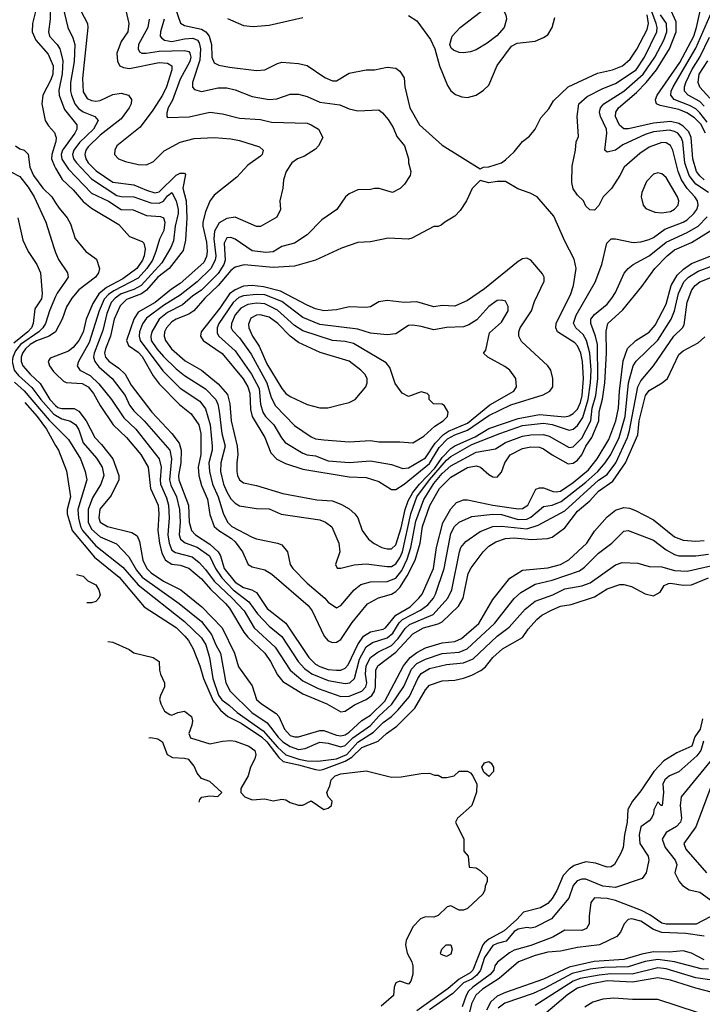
# Model space of a CAD drawing. Header units: inches. Extents: x 1793402 to 1900366, y 320852 to 470679.
# Tile 322 of 604: x 1829830 to 1833061, y 425248 to 429908. Entities that reach past the tile are written whole.
import ezdxf

# ---------------------------------------------------------------- set-up
doc = ezdxf.new("R2010")
doc.units = ezdxf.units.IN
doc.header["$MEASUREMENT"] = 0
doc.layers.add('B8422', color=7, linetype='Continuous')
doc.layers.add('B8432', color=7, linetype='Continuous')

msp = doc.modelspace()

# ---------------------------------------------------------------- linework, layer by layer
at = {"layer": 'B8422', "color": 4}
for points, elevation in [([(1829914.3, 430000), (1829916.4, 429990), (1829890.3, 429889.7), (1829888.8, 429850), (1829905.7, 429810), (1829963.9, 429743.9), (1829988.2, 429690), (1829986.4, 429650), (1829977.4, 429622.6), (1829939.5, 429550), (1829934.9, 429510), (1829950.6, 429430), (1829965.5, 429405.5), (1829994.6, 429374.6), (1830000, 429358.8)], 284), ([(1829973.1, 430000), (1829975.8, 429975.8), (1829974, 429910), (1829965.5, 429850), (1829970.5, 429830), (1830000, 429798.5)], 288), ([(1829810.4, 429310.4), (1829830, 429296.3), (1829850.3, 429290.3), (1829870, 429270.8), (1829877.7, 429210), (1829894.9, 429170), (1829939.5, 429110), (1829982, 429070), (1830000, 429041.8)], 276), ([(1830000, 429326.2), (1829981.3, 429270), (1829980.8, 429250), (1829994.2, 429214.2), (1830000, 429204.4)], 284), ([(1829787.6, 429187.6), (1829830, 429165.5), (1829870, 429115.5), (1829898.4, 429070), (1829953.4, 428950), (1829990.7, 428830), (1830000, 428806.5)], 272), ([(1829820.5, 428970), (1829844.4, 428864.4), (1829870.7, 428810), (1829910.6, 428750), (1829928, 428710), (1829937, 428610), (1829932.5, 428587.5), (1829901.1, 428538.9), (1829894.3, 428470), (1829886, 428450), (1829867.7, 428430), (1829802.4, 428377.6)], 268), ([(1830000, 428598.5), (1829970.4, 428530), (1829952, 428470), (1829939.5, 428450), (1829920.3, 428430), (1829834.4, 428370), (1829810, 428341.3), (1829796.9, 428310), (1829794.2, 428290), (1829804, 428250), (1829823.6, 428223.6), (1829887.3, 428167.3), (1829929.2, 428110), (1829990, 428042.4), (1830000, 428036.7)], 272), ([(1830000, 428431.3), (1829999.3, 428430), (1829969.3, 428410.7), (1829910, 428388.1), (1829879.6, 428370), (1829857.3, 428350), (1829842.8, 428330), (1829836.9, 428310), (1829837.3, 428290), (1829844.9, 428270), (1829879.5, 428230), (1829926.3, 428186.3), (1829972.6, 428110), (1830000, 428082.7)], 276), ([(1830000, 428315.9), (1829973.8, 428306.2), (1829964.9, 428290), (1829970.3, 428270), (1829990, 428243.1), (1830000, 428233.2)], 284), ([(1829804.5, 428192.3), (1829851.3, 428151.3), (1829970, 428012.9), (1830000, 427982.5)], 268), ([(1829854.2, 428095.6), (1829912.6, 428030), (1829956.9, 427970), (1830000, 427893.2)], 264)]:
    msp.add_lwpolyline(points, dxfattribs=dict(at, elevation=elevation))
at = {"layer": 'B8432', "color": 4}
for points, elevation in [([(1830552.4, 430000), (1830591.8, 429891.8), (1830610, 429879.5), (1830690, 429862.7), (1830710.2, 429850.2), (1830727.4, 429830), (1830738.3, 429790), (1830739.3, 429730), (1830750, 429702.8), (1830773, 429693), (1830822.8, 429682.8), (1830950, 429667.3), (1830990, 429670.8), (1831050, 429701), (1831070, 429706), (1831150, 429701), (1831190, 429691), (1831274.4, 429634.4), (1831310, 429618.8), (1831330, 429618.8), (1831390, 429654.8), (1831469.3, 429670.7), (1831510, 429670.8), (1831570, 429682.8), (1831610, 429678), (1831630, 429664.7), (1831650, 429632), (1831653.4, 429590), (1831676.3, 429490), (1831722.8, 429410), (1831830, 429314), (1832010, 429202), (1832026, 429210), (1832050, 429211.3), (1832110, 429231), (1832130, 429244.7), (1832170, 429282.8), (1832210, 429330.8), (1832243.2, 429356.8), (1832269.2, 429390), (1832297, 429443), (1832333.8, 429486.2), (1832355.9, 429524.1), (1832426.6, 429590), (1832564.9, 429655.1), (1832635.3, 429670), (1832682.7, 429690), (1832719.5, 429720.5), (1832751.7, 429768.3), (1832799.2, 429860.8), (1832806.2, 429890), (1832800.6, 429930)], 316), ([(1830033.7, 429970), (1830058, 429870), (1830082, 429822), (1830090.3, 429790), (1830087.9, 429710), (1830070.2, 429610), (1830070.2, 429570), (1830074.9, 429550), (1830090.2, 429510.2), (1830107.5, 429487.5), (1830130, 429471.8), (1830186, 429450), (1830200.7, 429430), (1830178.7, 429390), (1830113.3, 429326.7), (1830086, 429290), (1830079.5, 429270), (1830084.2, 429250), (1830098, 429230), (1830170, 429154.6), (1830290, 429075.6), (1830310, 429070.3), (1830370, 429068.9), (1830450, 429040.9), (1830490, 429039.6), (1830510.8, 429049.2), (1830530, 429074.4), (1830550, 429090.4), (1830570, 429051), (1830580.2, 429010), (1830580.7, 428990), (1830565.5, 428930), (1830558.6, 428861.4), (1830545.3, 428830), (1830502.2, 428757.8), (1830404.6, 428650), (1830370, 428630.8), (1830310.1, 428609.9), (1830281.7, 428590), (1830263.2, 428570), (1830243.1, 428516.9), (1830223.7, 428436.3), (1830182.4, 428330), (1830179.6, 428310), (1830185.7, 428290), (1830205, 428265), (1830268, 428210), (1830328.7, 428130), (1830350, 428084), (1830370, 428056.3), (1830419.5, 428010), (1830540.3, 427870), (1830547.7, 427830), (1830539.7, 427730), (1830545.3, 427705.3), (1830571.3, 427650), (1830586.5, 427590), (1830590.2, 427530), (1830584.9, 427470), (1830590.5, 427450), (1830612.8, 427432.8), (1830670, 427411.6), (1830728.4, 427370), (1830756.2, 427310), (1830786.3, 427266.3), (1830840.2, 427210), (1830913.7, 427153.7), (1830955.9, 427095.9), (1831010, 427037.1), (1831070, 426988.5), (1831148.5, 426870), (1831178.2, 426838.2), (1831212.9, 426812.9), (1831290, 426780.2), (1831370, 426766.7), (1831393.2, 426770), (1831414.7, 426790), (1831439, 426881), (1831470, 426939.5), (1831499.3, 426960.7), (1831570, 426982.7), (1831595.7, 427004.3), (1831626.2, 427053.8), (1831642.6, 427070), (1831726.6, 427113.4), (1831761, 427139), (1831788, 427170), (1831798, 427190), (1831839.1, 427310), (1831870, 427476), (1831887.6, 427510), (1831910, 427530.5), (1831970, 427556.4), (1832070, 427567.6), (1832110, 427565.5), (1832190, 427541.8), (1832230, 427543.6), (1832250, 427553.4), (1832310, 427603.8), (1832350.4, 427610.4), (1832392.9, 427627.1), (1832510, 427718.5), (1832567.1, 427770), (1832601.7, 427810), (1832627.3, 427850), (1832666.8, 427930), (1832695.9, 428030), (1832710.9, 428190), (1832733.6, 428270), (1832748.5, 428291.5), (1832850, 428390.4), (1832914.3, 428490), (1832929.8, 428530.2), (1832948.2, 428611.8), (1832973.5, 428666.5), (1832995.6, 428690), (1833041.8, 428718.2), (1833110, 428742.7)], 292), ([(1830331.7, 429951.7), (1830346, 429890), (1830341.6, 429850), (1830310, 429804), (1830290.4, 429750), (1830293, 429710), (1830304, 429690), (1830321.4, 429681.4), (1830350, 429677.4), (1830490, 429704.9), (1830530, 429701.6), (1830550.4, 429690), (1830550.4, 429670), (1830524.6, 429590), (1830505.7, 429550), (1830460.6, 429479.4), (1830400.7, 429399.3), (1830290.4, 429310), (1830279.5, 429290), (1830278.4, 429270), (1830297.3, 429250), (1830330, 429236.5), (1830390, 429223.1), (1830430, 429221.3), (1830462.7, 429237.3), (1830513.4, 429286.6), (1830590, 429327.7), (1830655.3, 429344.7), (1830750, 429350.4), (1830830, 429343.8), (1830870, 429335.5), (1830965.4, 429305.4), (1830982, 429290), (1830978, 429270), (1830970, 429262), (1830910, 429219), (1830857.5, 429162.5), (1830750, 429077.2), (1830730, 429049), (1830710, 428999), (1830697.4, 428950), (1830696, 428930), (1830714.6, 428854.6), (1830717.8, 428810), (1830713.7, 428786.3), (1830700.7, 428759.3), (1830590, 428659.7), (1830548.1, 428631.9), (1830470.7, 428569.3), (1830390, 428523), (1830370.2, 428490), (1830335.3, 428390), (1830345.3, 428365.3), (1830390, 428334.6), (1830410, 428314), (1830462, 428222), (1830490, 428183.8), (1830586.6, 428086.6), (1830641.8, 428041.8), (1830678, 427990), (1830687.6, 427950), (1830686.7, 427850), (1830674.9, 427790), (1830678.3, 427750), (1830690, 427704), (1830718.4, 427638.4), (1830730, 427566), (1830750.3, 427510), (1830772.4, 427490), (1830833.2, 427453.2), (1830850, 427437), (1830884.6, 427390), (1830910.7, 427330), (1830930, 427318.4), (1830990, 427303.7), (1831024, 427284), (1831195.4, 427135.4), (1831214.9, 427110), (1831270.3, 426990.3), (1831290, 426968), (1831310, 426960.5), (1831330, 426961.6), (1831350, 426975.5), (1831404.2, 427055.8), (1831476.1, 427143.9), (1831528.2, 427171.8), (1831590, 427188.8), (1831610, 427201.1), (1831630, 427221.3), (1831664.5, 427275.5), (1831702, 427350), (1831724.8, 427430), (1831736.1, 427510), (1831770.6, 427609.4), (1831816.8, 427690), (1831870, 427743.6), (1831950, 427788.9), (1831990, 427797.1), (1832010.3, 427790.3), (1832050, 427755.5), (1832070, 427744.9), (1832090, 427742.8), (1832110, 427766), (1832126, 427810), (1832151, 427849), (1832210, 427878), (1832250, 427887), (1832290, 427885.3), (1832310, 427877), (1832350, 427848.4), (1832426.6, 427806.6), (1832450, 427809), (1832470, 427823.1), (1832490, 427848.7), (1832509.8, 427890), (1832537.4, 427930), (1832570.8, 428010), (1832572.5, 428052.5), (1832588.2, 428111.8), (1832599.8, 428190), (1832607.8, 428330), (1832605.6, 428434.4), (1832614.5, 428470), (1832684.6, 428535.4), (1832774.1, 428645.8), (1832835.6, 428730), (1832895.1, 428790), (1832930, 428818), (1833010, 428853.4), (1833100.7, 428910)], 304), ([(1833076, 429370), (1833054, 429414), (1833023.8, 429443.8), (1832987.4, 429467.4), (1832950, 429483.2), (1832861.6, 429501.6), (1832843.7, 429510), (1832840.5, 429520.5), (1832838.7, 429530), (1832847.1, 429550), (1832954.7, 429705.3), (1833020.3, 429830), (1833034.2, 429870), (1833055.1, 429970)], 296), ([(1830119.1, 429950), (1830150.5, 429890), (1830152.7, 429870), (1830127.2, 429630), (1830130, 429566), (1830150, 429534), (1830170, 429524.9), (1830190, 429522), (1830210, 429525.3), (1830270, 429553.7), (1830310, 429559.3), (1830344.7, 429550), (1830358.8, 429530), (1830358, 429510), (1830348.2, 429490), (1830310, 429438.7), (1830210, 429361.7), (1830153.6, 429306.4), (1830142.3, 429290), (1830138.3, 429270), (1830143.6, 429250), (1830154.6, 429230), (1830191.8, 429191.8), (1830270, 429139.5), (1830370, 429126), (1830430, 429100.3), (1830469.1, 429089.1), (1830490, 429093.1), (1830570, 429172.7), (1830590, 429181.7), (1830610, 429180.7), (1830614.7, 429174.7), (1830602.7, 429110), (1830617.3, 429050), (1830621.2, 428970), (1830615.1, 428864.9), (1830604, 428816), (1830537.4, 428730), (1830484, 428690), (1830430, 428627.4), (1830406.4, 428610), (1830335.9, 428584.1), (1830305.7, 428554.3), (1830276.9, 428490), (1830259.3, 428410), (1830235.6, 428350), (1830231.7, 428330), (1830235.3, 428310), (1830251.2, 428291.2), (1830298.6, 428258.6), (1830328.4, 428230), (1830358.2, 428178.2), (1830455.8, 428050), (1830550.2, 427950.2), (1830584.2, 427904.2), (1830594.9, 427870), (1830592.2, 427810), (1830581.3, 427750), (1830583.2, 427730), (1830629, 427610), (1830632.7, 427530), (1830643.7, 427490), (1830661.3, 427470), (1830730, 427425.2), (1830768.9, 427390), (1830780.8, 427370), (1830797.3, 427310), (1830850, 427246.7), (1830890, 427220.7), (1830929.1, 427209.1), (1830950, 427197.6), (1831001, 427121), (1831090, 427052.7), (1831198.7, 426890), (1831230, 426858.7), (1831250, 426846.3), (1831290, 426832.9), (1831330, 426828.9), (1831350, 426830.3), (1831370, 426838.4), (1831384.8, 426855.2), (1831430, 426950.4), (1831457.4, 426990), (1831490, 427011.6), (1831550, 427023.6), (1831562, 427030), (1831609.7, 427090), (1831678, 427130), (1831719.7, 427170), (1831734.7, 427190), (1831788.5, 427310), (1831802.7, 427410), (1831832.6, 427527.4), (1831870, 427593.4), (1831897.7, 427622.3), (1831930, 427635.5), (1831950, 427634.9), (1832070, 427610.2), (1832190, 427593.4), (1832210, 427594.9), (1832235.8, 427610), (1832273.3, 427686.7), (1832290, 427693), (1832310, 427692.7), (1832355.8, 427675.8), (1832370, 427673.4), (1832390, 427677.4), (1832450, 427716.9), (1832522.1, 427777.9), (1832563.1, 427830), (1832618.8, 427921.2), (1832651.8, 428010), (1832664.8, 428070), (1832669, 428150), (1832686.2, 428293.8), (1832707.6, 428352.4), (1832746, 428390), (1832810, 428428.4), (1832837.3, 428462.7), (1832890, 428562), (1832913.5, 428650), (1832941.2, 428698.8), (1832972.2, 428727.8), (1833010, 428754.3), (1833150, 428808.7)], 296), ([(1830443.1, 429910), (1830435.8, 429870), (1830392.4, 429790), (1830390.6, 429770), (1830396.3, 429756.3), (1830408.5, 429748.5), (1830428.6, 429748.6), (1830490, 429758.5), (1830610, 429761.1), (1830630, 429756.4), (1830635.8, 429750), (1830640.3, 429730), (1830634.6, 429710), (1830590, 429626.6), (1830552.8, 429527.2), (1830533.4, 429490), (1830526.8, 429466.8), (1830526, 429450), (1830530, 429444.7), (1830632.1, 429447.9), (1830730, 429470.7), (1830790, 429462.8), (1830870, 429442), (1830970, 429435.5), (1831022.5, 429422.5), (1831190, 429417.3), (1831210, 429410.8), (1831244.7, 429390), (1831264.7, 429350), (1831244.7, 429310), (1831230, 429295.3), (1831178.5, 429261.5), (1831144.7, 429250), (1831118, 429230), (1831091, 429190), (1831078, 429150), (1831076, 429110), (1831061, 429050), (1831064.7, 429010), (1831046.4, 428973.6), (1830970, 428928.7), (1830950, 428928.7), (1830850, 428972.7), (1830810, 428967), (1830773.5, 428946.5), (1830752.7, 428907.3), (1830749.2, 428870.8), (1830757.6, 428790), (1830755.8, 428770), (1830735.2, 428730), (1830670, 428666.9), (1830590, 428604.8), (1830510, 428555.3), (1830430, 428495.1), (1830411.3, 428468.7), (1830397.7, 428430), (1830395.2, 428410), (1830399.6, 428390), (1830506.8, 428246.8), (1830590, 428163.7), (1830682.5, 428102.5), (1830710, 428066.8), (1830731.3, 427991.3), (1830741.7, 427890), (1830741.1, 427870), (1830725.2, 427810), (1830727.6, 427770), (1830742.3, 427710), (1830769, 427650), (1830792.9, 427572.9), (1830813.4, 427530), (1830834, 427510), (1830930, 427458.8), (1830950.7, 427450.7), (1831050.9, 427430.9), (1831070, 427422), (1831098, 427390), (1831110.8, 427330), (1831122.8, 427310), (1831190, 427242), (1831274.8, 427170), (1831290, 427151), (1831330, 427124.7), (1831350, 427136), (1831412.7, 427210), (1831444.7, 427235.3), (1831490, 427248.2), (1831570, 427248.7), (1831610, 427265.7), (1831638.8, 427301.2), (1831664.6, 427355.4), (1831680.7, 427410), (1831705.3, 427534.7), (1831742.4, 427637.6), (1831790, 427712.7), (1831830, 427760.2), (1831870, 427797.3), (1831990, 427861.5), (1832082.3, 427877.7), (1832130, 427907), (1832210, 427937.4), (1832250, 427943.6), (1832310, 427945.3), (1832336.3, 427936.3), (1832430, 427883.8), (1832450, 427886), (1832490, 427927), (1832532.8, 428010), (1832539.5, 428070), (1832556.2, 428130), (1832566.5, 428210), (1832564.5, 428370), (1832556, 428410), (1832533.3, 428470), (1832534, 428490), (1832550, 428513), (1832610, 428562), (1832632.3, 428590), (1832650, 428616), (1832691.7, 428708.3), (1832710, 428730.8), (1832734, 428750), (1832810, 428790.4), (1832890, 428854.9), (1832990, 428900.3), (1833040.7, 428930), (1833084.7, 428975.3)], 308), ([(1830513.7, 429910), (1830496.4, 429850), (1830495.5, 429830), (1830501.4, 429821.4), (1830516, 429810), (1830550, 429805.2), (1830610, 429816.9), (1830650, 429819.5), (1830671.2, 429811.2), (1830678.9, 429798.9), (1830685.2, 429770), (1830683.2, 429716.8), (1830648.2, 429610), (1830648.1, 429588.1), (1830656.8, 429576.8), (1830690, 429568), (1830770, 429584.9), (1830810, 429584.9), (1830850, 429576.3), (1830930, 429544), (1831010, 429530.5), (1831046.8, 429533.2), (1831110, 429554.8), (1831150, 429554.8), (1831190, 429544), (1831250, 429517.3), (1831345.2, 429505.2), (1831390, 429486), (1831430, 429476), (1831530, 429481), (1831547.5, 429467.5), (1831574.6, 429434.6), (1831598, 429398), (1831615.2, 429355.2), (1831650.7, 429310), (1831670.8, 429250), (1831671, 429230), (1831681, 429190), (1831678, 429170), (1831652, 429130), (1831630.9, 429109.1), (1831594, 429090), (1831531.6, 429108.4), (1831510, 429109), (1831490, 429104), (1831430, 429102), (1831390, 429084), (1831371.3, 429070), (1831330.5, 429009.5), (1831259.8, 428960.2), (1831191.3, 428890), (1831130.4, 428849.6), (1831070, 428834.5), (1831030, 428809.6), (1830994.2, 428805.8), (1830930, 428814), (1830850, 428869.5), (1830830, 428877), (1830810, 428875.1), (1830797.6, 428850), (1830802.3, 428770), (1830795.6, 428750), (1830770, 428706), (1830690, 428628.5), (1830650, 428601.1), (1830601, 428559), (1830530, 428521.5), (1830490.3, 428490), (1830456, 428430), (1830450.3, 428410), (1830452, 428390), (1830478.3, 428350), (1830510, 428313.7), (1830570, 428255.8), (1830610, 428224.4), (1830710, 428160.3), (1830757.6, 428110), (1830767.7, 428087.7), (1830774.8, 428054.8), (1830786, 427950), (1830801.7, 427890), (1830782.6, 427810), (1830780.3, 427770), (1830794.9, 427710), (1830810, 427674), (1830830, 427640.7), (1830850, 427619.1), (1830870, 427607.7), (1830950, 427594), (1831010, 427593.4), (1831068.3, 427568.3), (1831250, 427540.7), (1831278, 427530), (1831307.1, 427507.1), (1831341, 427430), (1831346, 427390), (1831324.7, 427330), (1831332.7, 427312.7), (1831350, 427312), (1831412.3, 427327.7), (1831470, 427333), (1831570, 427319.5), (1831590, 427320.4), (1831610, 427332.4), (1831630, 427360.4), (1831642.3, 427390), (1831680.7, 427570), (1831709.8, 427650), (1831769.2, 427730), (1831850, 427823.2), (1831870, 427840.2), (1831970, 427897.1), (1832102.7, 427950), (1832210, 427986.9), (1832310, 427999.1), (1832350, 427992.6), (1832430, 427964.9), (1832450, 427970.4), (1832470, 427988), (1832495.1, 428024.9), (1832521, 428110), (1832532.2, 428190), (1832534.6, 428250), (1832528.8, 428330), (1832513.5, 428390), (1832497.3, 428417.3), (1832462, 428450), (1832452, 428472), (1832464.2, 428510), (1832553.8, 428666.2), (1832585.2, 428750), (1832609.1, 428850.9), (1832630, 428871.3), (1832650, 428871), (1832733.7, 428853.7), (1832770, 428856.3), (1832810, 428868.2), (1832830, 428877.1), (1832883.1, 428916.9), (1832970, 428948.8), (1832990, 428961.3), (1833021.6, 428990), (1833035.6, 429010), (1833041.6, 429030), (1833037.6, 429050), (1833025.6, 429070), (1832989, 429109), (1832962.3, 429150), (1832946, 429190), (1832921.6, 429290), (1832910, 429312.3), (1832890, 429324.5), (1832870, 429327), (1832810, 429304.5), (1832765.9, 429274.2), (1832691.3, 429210), (1832670.8, 429170), (1832630.6, 429109.4), (1832592, 429070), (1832571.6, 429028.4), (1832550, 429006), (1832528.7, 429008.7), (1832510, 429026), (1832498, 429050), (1832470, 429078), (1832450, 429108), (1832443.1, 429136.9), (1832444.7, 429215.3), (1832461.2, 429290), (1832464, 429330), (1832474.6, 429354.6), (1832469.4, 429449.4), (1832477.2, 429510), (1832516.3, 429543.7), (1832590, 429581.3), (1832650, 429605.3), (1832748, 429670), (1832787.1, 429730), (1832846, 429850), (1832847.6, 429870), (1832842.8, 429890), (1832821.2, 429950)], 312), ([(1830812.9, 429912.9), (1830890, 429880.5), (1830935.2, 429875.2), (1831010, 429882.4), (1831170, 429918)], 324), ([(1831670, 429927.3), (1831710, 429902.8), (1831774.2, 429814.2), (1831794.8, 429770), (1831816.3, 429690), (1831855.5, 429595.5), (1831870.5, 429570.5), (1831893.2, 429553.2), (1831922.5, 429542.5), (1831950, 429538.8), (1831990, 429551), (1832025.6, 429574.4), (1832050, 429598), (1832089.6, 429690.4), (1832158, 429782), (1832184.1, 429795.9), (1832270, 429806.8), (1832310, 429822.8), (1832330, 429836), (1832350, 429871.3), (1832362.5, 429917.5)], 324), ([(1833089.5, 429090), (1833029.8, 429129.8), (1832998.7, 429170), (1832978.8, 429230), (1832968.4, 429330), (1832960.5, 429350), (1832945.1, 429370), (1832930, 429379.1), (1832905.1, 429385.1), (1832830, 429376.4), (1832790, 429364.4), (1832684.8, 429315.2), (1832650, 429289.6), (1832610, 429281.2), (1832599, 429290), (1832609.6, 429370), (1832607.6, 429390), (1832578.4, 429450), (1832574, 429470), (1832578.4, 429490), (1832595.1, 429510), (1832690, 429568.9), (1832781.5, 429650), (1832836.8, 429730), (1832879.2, 429810), (1832892.9, 429850), (1832892.1, 429890), (1832862.7, 429930)], 308), ([(1833069.9, 429149.9), (1833048.5, 429168.5), (1833034.2, 429190), (1833015.8, 429250), (1833008.7, 429350), (1832997.1, 429377.1), (1832970, 429404.2), (1832950, 429416.8), (1832910, 429426.2), (1832830, 429417.8), (1832711.6, 429391.6), (1832690, 429391.6), (1832668.6, 429408.6), (1832649.7, 429450), (1832651.5, 429470), (1832663.6, 429490), (1832750, 429563.1), (1832796, 429610), (1832844.2, 429670), (1832906.2, 429770), (1832937.3, 429850), (1832937.2, 429897.2), (1832913.6, 429950)], 304), ([(1833083.3, 429423.3), (1833050, 429467.1), (1833030, 429485.1), (1833001.1, 429501.1), (1832927, 429530), (1832911.5, 429550), (1832914, 429570), (1832923.5, 429590), (1833030, 429772.4), (1833108.2, 429950)], 292), ([(1833070, 429498.9), (1833050, 429519.8), (1832994, 429550), (1832976.9, 429570), (1832976.9, 429590), (1832983.5, 429610), (1833011.9, 429670), (1833049.9, 429730.1), (1833094.7, 429825.3)], 288), ([(1830000, 429798.5), (1830008, 429790), (1830020.4, 429770), (1830034.4, 429714.4), (1830031.6, 429651.6), (1830014.4, 429574.4), (1830016.4, 429550), (1830042.5, 429482.5), (1830100.5, 429410), (1830100.4, 429390), (1830090.3, 429370), (1830032.7, 429290), (1830026.7, 429270), (1830030, 429248), (1830060.8, 429200.8), (1830170, 429086.7), (1830250, 429048.8), (1830310, 429008.8), (1830367.3, 429007.3), (1830430, 428981.6), (1830495.8, 428975.8), (1830510.7, 428970), (1830516.4, 428950), (1830511.8, 428910), (1830491.5, 428868.5), (1830474.6, 428810), (1830458, 428770), (1830432.2, 428730), (1830390, 428683.9), (1830274.8, 428625.2), (1830250, 428607.6), (1830230, 428584.7), (1830206, 428530), (1830159.4, 428380.6), (1830108, 428290), (1830102, 428270), (1830114, 428250), (1830163.9, 428223.9), (1830204.3, 428184.3), (1830263.8, 428110), (1830323.4, 428023.4), (1830379.5, 427970), (1830490.2, 427830.2), (1830500.2, 427790), (1830494, 427730), (1830496.1, 427710), (1830524.8, 427644.8), (1830533.8, 427610), (1830536.9, 427550), (1830531.6, 427470), (1830536.9, 427430), (1830550, 427398), (1830567, 427387), (1830646.1, 427366.1), (1830679.5, 427339.5), (1830710, 427306.4), (1830750.3, 427250), (1830835.6, 427170), (1830891.7, 427110), (1830939.5, 427030), (1831039.2, 426939.2), (1831110.4, 426830), (1831170, 426778.9), (1831243, 426743), (1831350, 426705.7), (1831390, 426706.3), (1831450, 426730.4), (1831468.5, 426751.5), (1831472.3, 426770), (1831466.4, 426810), (1831469.8, 426849.8), (1831490.7, 426889.3), (1831525, 426915), (1831590, 426946.5), (1831621.3, 426978.7), (1831653.8, 427026.2), (1831674.8, 427045.2), (1831787, 427093), (1831856.9, 427170), (1831875.1, 427210), (1831911.2, 427388.8), (1831918.4, 427410), (1831941.4, 427438.5), (1832010, 427486.4), (1832070, 427508.8), (1832110, 427511.7), (1832230, 427498), (1832284.5, 427515.5), (1832410, 427584.2), (1832570, 427728), (1832610, 427756), (1832652, 427810), (1832706.6, 427930), (1832716.5, 427963.5), (1832755.1, 428170), (1832770, 428198), (1832829.7, 428270.3), (1832925.6, 428410), (1832966.6, 428450), (1832975.6, 428464.4), (1832990, 428571.3), (1833011.6, 428630), (1833027.6, 428650), (1833050, 428666.7), (1833110, 428690.3)], 288), ([(1833096.4, 429536.4), (1833048.5, 429588.5), (1833041.3, 429610), (1833046.2, 429650), (1833086.6, 429713.4)], 284), ([(1830000, 429358.8), (1830003, 429350), (1830001.3, 429330), (1830000, 429326.2)], 284), ([(1830000, 429204.4), (1830031.3, 429151.3), (1830082.2, 429102.2), (1830130, 429047), (1830170, 429015.8), (1830299, 428939), (1830350, 428882.4), (1830410, 428858), (1830417.1, 428850), (1830423.9, 428823.9), (1830419.6, 428790), (1830411.5, 428770), (1830383.7, 428730), (1830317.9, 428682.1), (1830240.2, 428639.8), (1830204.4, 428610), (1830175.9, 428564.1), (1830144.9, 428490), (1830130, 428429.3), (1830110.3, 428390), (1830083.7, 428356.3), (1830061.4, 428338.6), (1830000, 428315.9)], 284), ([(1830000, 429041.8), (1830016.3, 429016.3), (1830054.4, 428970), (1830070, 428941), (1830092.3, 428872.3), (1830142.8, 428810), (1830193.8, 428773.8), (1830207.7, 428730), (1830203, 428710), (1830188, 428690), (1830110.2, 428629.8), (1830076.4, 428590), (1830051.8, 428548.2), (1830030.4, 428490), (1830000, 428431.3)], 276), ([(1830000, 428806.5), (1830013.2, 428773.2), (1830056, 428710), (1830058, 428698), (1830058.8, 428690), (1830047.3, 428670), (1830006.5, 428613.5), (1830000, 428598.5)], 272), ([(1830000, 428233.2), (1830036.7, 428196.7), (1830050, 428190.4), (1830125.4, 428185.4), (1830153.7, 428170), (1830179.5, 428139.5), (1830210, 428081.6), (1830272.7, 427990), (1830334.9, 427930), (1830403.7, 427850), (1830437.6, 427790), (1830448.4, 427690), (1830486, 427610), (1830488.9, 427570), (1830484.2, 427490), (1830491.3, 427430), (1830502.8, 427382.8), (1830520.3, 427350), (1830550, 427331.7), (1830590, 427327.2), (1830630, 427312), (1830690, 427261.7), (1830732.3, 427212.3), (1830804.8, 427144.8), (1830822.8, 427122.8), (1830890.3, 427010), (1830910, 426985.7), (1830990.4, 426910), (1831017.6, 426870), (1831050, 426807.7), (1831075.9, 426775.9), (1831170, 426718), (1831284, 426670), (1831350, 426632.7), (1831370, 426634.9), (1831413.9, 426666.1), (1831470, 426691.4), (1831496.4, 426710), (1831509.8, 426730), (1831514.4, 426750), (1831515.8, 426830), (1831525.6, 426850), (1831610, 426915.2), (1831690, 427001.7), (1831740.9, 427030), (1831810.7, 427049.3), (1831830, 427058.7), (1831907.2, 427132.8), (1831929.7, 427170.3), (1831953.3, 427286.7), (1831966.2, 427313.8), (1832023.7, 427390), (1832050, 427416.3), (1832083.3, 427436.7), (1832130, 427453.4), (1832170, 427456), (1832252.8, 427447.2), (1832327.7, 427452.3), (1832350, 427459.3), (1832410, 427503), (1832470, 427581.3), (1832529.1, 427630.9), (1832570, 427677), (1832636.8, 427723.2), (1832697.3, 427810), (1832756.5, 427943.5), (1832762, 428010), (1832791.8, 428130), (1832810, 428152.7), (1832871.4, 428188.6), (1832896, 428210), (1832950, 428322.8), (1832970, 428340.7), (1833041.2, 428378.8), (1833072.9, 428407.1)], 284), ([(1830000, 428082.7), (1830010, 428072.7), (1830030, 428068), (1830087.3, 428067.3), (1830110, 428054.9), (1830144.9, 428010), (1830184.9, 427930), (1830217.4, 427897.4), (1830270.3, 427830), (1830298.4, 427750), (1830298.7, 427730), (1830263.1, 427656.9), (1830209.1, 427590.9), (1830203.7, 427550), (1830210.7, 427530), (1830246, 427510), (1830360.5, 427480.5), (1830386, 427466), (1830397.7, 427437.7), (1830412.9, 427350), (1830431.8, 427310), (1830452.2, 427290), (1830510.4, 427250), (1830592.7, 427210), (1830692.4, 427130), (1830788.5, 427030), (1830847, 426910), (1830865.1, 426845.1), (1830930, 426756), (1830950.3, 426690.3), (1830974, 426670), (1831044.4, 426624.4), (1831055.8, 426610), (1831083.1, 426550), (1831110, 426521.1), (1831130, 426513.7), (1831150, 426514), (1831250, 426544), (1831270, 426544.4), (1831330, 426521.8), (1831350, 426519.2), (1831370, 426522.9), (1831390, 426535.6), (1831449.2, 426590.8), (1831490, 426616.9), (1831557.7, 426682.3), (1831646.4, 426850), (1831678.3, 426890), (1831710, 426914), (1831750, 426935.2), (1831830, 426959.6), (1831890, 426964.9), (1831920.9, 426979.1), (1832003, 427050), (1832070, 427164), (1832150, 427265.5), (1832210, 427303), (1832330, 427313.7), (1832389.7, 427330.3), (1832428.5, 427351.5), (1832514, 427430), (1832550, 427487.7), (1832610, 427554.9), (1832650, 427586), (1832690, 427599.1), (1832715.9, 427595.9), (1832745.2, 427585.2), (1832830, 427540.5), (1832930, 427460.5), (1832970, 427444.4), (1833030, 427439.5), (1833070, 427443.1)], 276), ([(1830000, 428036.7), (1830030, 428019.6), (1830070, 428008.4), (1830094.9, 427990), (1830110, 427966.8), (1830130, 427905.5), (1830193.3, 427833.3), (1830220.3, 427790), (1830228.7, 427750), (1830213.7, 427710), (1830175.2, 427644.8), (1830154, 427590), (1830154.7, 427530), (1830170, 427497.6), (1830210, 427460.3), (1830287.6, 427427.6), (1830346.6, 427366.6), (1830382.9, 427302.9), (1830410.2, 427270.2), (1830585.1, 427145.1), (1830690, 427059.5), (1830738.4, 426998.4), (1830758, 426950), (1830781.1, 426910), (1830805.3, 426770), (1830826.4, 426730), (1830928.5, 426630), (1831001.1, 426581.1), (1831052.7, 426512.7), (1831075.3, 426490), (1831110, 426468.9), (1831150, 426454.9), (1831180.8, 426459.2), (1831250, 426488.2), (1831290, 426484.4), (1831350, 426466.7), (1831370, 426473.7), (1831407.1, 426510), (1831490, 426567.9), (1831530, 426612.4), (1831591.2, 426668.8), (1831648, 426752), (1831685.2, 426834.8), (1831710, 426861.7), (1831750, 426882.3), (1831830, 426908.9), (1831910, 426914.3), (1831948.7, 426931.3), (1832077.6, 427050), (1832171.2, 427168.8), (1832202.6, 427197.4), (1832270, 427235.8), (1832350, 427255.3), (1832480.1, 427299.9), (1832503.3, 427316.7), (1832570, 427383), (1832632.7, 427430), (1832690, 427486.8), (1832710, 427490.6), (1832830, 427444.9), (1832890, 427399.3), (1832930, 427376.4), (1832950, 427370.4), (1833030.3, 427370.3), (1833090, 427378.9)], 272), ([(1830000, 427982.5), (1830060.7, 427920.7), (1830117, 427830), (1830139.1, 427770), (1830148, 427730), (1830105.5, 427590), (1830108.3, 427548.3), (1830116.9, 427510), (1830126.7, 427490), (1830190, 427417.4), (1830317.7, 427317.7), (1830390, 427233.1), (1830610, 427059.5), (1830690, 426983.1), (1830710.2, 426950.2), (1830728.9, 426890), (1830743.6, 426790), (1830771.1, 426711.1), (1830786, 426690), (1830823.2, 426663.2), (1830858.7, 426630), (1830982.2, 426542.2), (1831050, 426465.6), (1831089, 426429), (1831151.6, 426408.4), (1831190, 426400.6), (1831241.4, 426398.5), (1831330, 426410.2), (1831378.7, 426430), (1831430, 426488.3), (1831504.3, 426535.7), (1831550, 426581.7), (1831590, 426610.3), (1831620.2, 426639.8), (1831675.7, 426704.3), (1831714, 426790), (1831730, 426813.7), (1831770, 426836.9), (1831850, 426856), (1831930, 426864.2), (1831977, 426883), (1832089.8, 426990.2), (1832147.2, 427032.8), (1832222.4, 427117.6), (1832270, 427156.4), (1832353.4, 427186.6), (1832410, 427214), (1832490, 427228.7), (1832530, 427243.1), (1832650, 427327.3), (1832681.2, 427338.8), (1832756.4, 427336.4), (1832810, 427320.7), (1832870, 427318), (1832930, 427301.1), (1832990, 427298.7), (1833150, 427333.7)], 268), ([(1830000, 427893.2), (1830013, 427870), (1830052.1, 427772.1), (1830070.3, 427650.3), (1830054.3, 427590), (1830054.6, 427570), (1830077.7, 427490), (1830183.9, 427363.9), (1830301.1, 427270), (1830419.3, 427130), (1830570, 427031.7), (1830612, 426990), (1830628.5, 426970), (1830650.4, 426930), (1830682.6, 426850), (1830700.2, 426790), (1830745.2, 426685.2), (1830780.7, 426640.7), (1830815.8, 426610), (1830878.4, 426578.4), (1830974.1, 426514.1), (1830999.8, 426490), (1831056.6, 426416.6), (1831077.2, 426397.2), (1831150, 426382), (1831230, 426358.8), (1831250, 426355.9), (1831270, 426360.6), (1831370, 426399.3), (1831401.4, 426418.6), (1831450, 426463.9), (1831526.6, 426493.4), (1831565.6, 426530), (1831615.2, 426564.8), (1831700.7, 426650), (1831750, 426737.3), (1831770, 426759.1), (1831830, 426779.1), (1831890, 426783), (1831930, 426792.4), (1831970, 426806), (1832012.5, 426827.5), (1832034, 426846), (1832069.5, 426890), (1832115.1, 426930), (1832210, 426984), (1832236.6, 427023.4), (1832277.2, 427070), (1832301.2, 427090), (1832350, 427115.8), (1832390, 427132), (1832439.6, 427140.4), (1832550, 427176.4), (1832610, 427214), (1832670, 427234.9), (1832690, 427235.5), (1832725.8, 427225.8), (1832790, 427190.8), (1832830, 427180.7), (1832860.9, 427199.1), (1832881.2, 427230), (1832900.5, 427239.5), (1832910, 427241.6), (1832970, 427232.2), (1833010, 427234), (1833090, 427266.7)], 264), ([(1830099.1, 427282.4), (1830130, 427274), (1830153, 427253), (1830190, 427233.4), (1830204, 427210), (1830210, 427186), (1830204.7, 427170), (1830190, 427155.3), (1830170, 427148), (1830147.7, 427147.8)], 256), ([(1830246.9, 426964.6), (1830270, 426962.8), (1830347.5, 426927.5), (1830370, 426911.3), (1830462, 426890), (1830490, 426871), (1830491, 426830), (1830496, 426810), (1830516, 426770), (1830516, 426750), (1830496, 426710), (1830491.6, 426691.6), (1830498, 426670), (1830516, 426636), (1830539.8, 426619.8), (1830550, 426616), (1830578, 426630), (1830610, 426635.5), (1830642.8, 426610), (1830647.7, 426590), (1830644.9, 426570), (1830630.8, 426530), (1830638, 426510), (1830730, 426480.5), (1830790, 426493.7), (1830830, 426497), (1830850, 426493.7), (1830914.8, 426470), (1830943, 426450), (1830948, 426430), (1830943, 426410), (1830922.8, 426370), (1830911, 426330), (1830876, 426270), (1830876, 426250), (1830896, 426230), (1830930, 426215.5), (1830990, 426220.4), (1831030, 426210.7), (1831070, 426219.1), (1831090, 426215.5), (1831110, 426203.8), (1831150, 426190.6), (1831170, 426190.7), (1831210, 426211), (1831270, 426170.6), (1831290, 426176.3), (1831306, 426190), (1831309.2, 426210), (1831289.6, 426229.6), (1831282.9, 426250), (1831297.5, 426282.5), (1831303.5, 426310), (1831323.6, 426330), (1831350, 426339.6), (1831470, 426353.4), (1831590, 426324), (1831634.8, 426325.2), (1831730, 426341), (1831770, 426342), (1831792.7, 426332.7), (1831810, 426332), (1831830, 426322), (1831850, 426322), (1831886, 426330), (1831910, 426351.3), (1831950, 426351.3), (1831963.6, 426343.6), (1831974, 426330), (1831994, 426290), (1831992.7, 426252.7), (1831970.7, 426189.3), (1831902, 426130), (1831892, 426110), (1831932, 426030), (1831932.7, 425972.7), (1831952, 425950), (1831958, 425898), (1831990, 425894), (1832010, 425882), (1832042, 425850), (1832042, 425830), (1832032.7, 425807.3), (1832032, 425790), (1832022, 425770), (1831950, 425702), (1831930, 425694), (1831910, 425694), (1831870, 425714), (1831854, 425710), (1831810, 425669), (1831790, 425661.2), (1831750, 425662), (1831726.4, 425653.6), (1831690, 425615.3), (1831658.8, 425550), (1831656.3, 425530), (1831664.4, 425490), (1831685.5, 425450), (1831690.8, 425430), (1831690.6, 425390.6), (1831682, 425358), (1831670, 425344), (1831630, 425358), (1831610.6, 425349.4), (1831602, 425330), (1831599.1, 425290), (1831540.3, 425239.7)], 256), ([(1833061.3, 426598.7), (1833050.3, 426550), (1833026.2, 426513.8), (1833011.7, 426470), (1832940.9, 426439.1), (1832879.3, 426400.7), (1832832, 426350), (1832770, 426258), (1832730, 426209), (1832708, 426170), (1832706, 426110), (1832692.4, 426050), (1832686, 425990), (1832676.1, 425963.9), (1832644.7, 425910), (1832630, 425899), (1832610, 425897.2), (1832555.6, 425915.6), (1832510, 425922.9), (1832454.9, 425905.1), (1832430, 425887.3), (1832402.2, 425857.8), (1832372.9, 425787.1), (1832351, 425749), (1832330, 425724.7), (1832295.3, 425704.7), (1832214.8, 425685.2), (1832183.7, 425650), (1832123.5, 425596.5), (1832050, 425557.1), (1832030, 425539.2), (1832022.2, 425530), (1831974, 425410), (1831961.9, 425398.1), (1831910, 425367), (1831857.5, 425322.5), (1831710, 425217.3)], 264), ([(1830678.6, 426205.2), (1830682.4, 426217.6), (1830692.1, 426227.9), (1830730, 426234.8), (1830768, 426232), (1830786, 426250), (1830730, 426302), (1830690, 426317.2), (1830670, 426342.7), (1830655.2, 426375.2), (1830630, 426406.6), (1830610, 426412.3), (1830554.8, 426414.8), (1830530, 426429.2), (1830506.8, 426486.8), (1830483.3, 426503.3), (1830450, 426509.6), (1830441.6, 426507.8)], 256), ([(1833066.2, 426493.8), (1833054.3, 426450), (1833035.6, 426424.4), (1832950, 426349), (1832906, 426330), (1832884, 426310), (1832874.8, 426290), (1832877.3, 426250), (1832871, 426190), (1832866, 426190), (1832850, 426206), (1832830.9, 426169.1), (1832830.7, 426150), (1832820.7, 426130), (1832810, 426117.2), (1832770, 426088.7), (1832761.6, 426050), (1832766, 426010), (1832804, 425950), (1832807.3, 425930), (1832794.8, 425870), (1832775.9, 425844.1), (1832650, 425801.6), (1832590, 425808.2), (1832510, 425840.5), (1832490, 425840.5), (1832467.9, 425832.1), (1832450.4, 425810), (1832428.7, 425751.3), (1832347, 425653), (1832270, 425614), (1832250, 425609.4), (1832230, 425612.3), (1832190, 425603.5), (1832170, 425592.8), (1832132.1, 425547.9), (1832090, 425536.8), (1832070, 425526), (1832030.2, 425470), (1832011.5, 425410), (1831994.4, 425385.6), (1831970, 425367.2), (1831930, 425349.8), (1831880.7, 425299.3), (1831770, 425223.1)], 268), ([(1833125.5, 426430), (1832960.5, 426230), (1832956.3, 426190), (1832963, 426130), (1832958, 426110), (1832938.8, 426090), (1832890, 426060.9), (1832870.6, 426030), (1832885.5, 425990), (1832933, 425930), (1832940.7, 425910), (1832931.3, 425870), (1832951.3, 425830), (1832966.8, 425810), (1832998, 425790), (1833050, 425779.1), (1833113, 425733)], 272), ([(1833114.3, 426310), (1833031.1, 426088.9), (1832973.4, 426010), (1832982.9, 425982.9), (1833081.3, 425870)], 276), ([(1833097.5, 425662.5), (1833031.7, 425628.3), (1832890, 425627.4), (1832870, 425632.6), (1832812.3, 425672.3), (1832773, 425693), (1832650, 425738.9), (1832610, 425749.6), (1832550, 425751.8), (1832533.4, 425730), (1832524.9, 425664.9), (1832526, 425630), (1832513.2, 425606.8), (1832490, 425597.2), (1832410, 425599.3), (1832353.5, 425566.5), (1832250, 425527.1), (1832170, 425504), (1832148.2, 425491.8), (1832092.1, 425447.9), (1832079.1, 425430), (1832074, 425410), (1832057.1, 425390), (1831974.6, 425330), (1831954.3, 425310), (1831942.7, 425290), (1831924.1, 425235.9)], 272), ([(1833069, 425571), (1832982.9, 425582.9), (1832870, 425587.8), (1832830, 425603.1), (1832770, 425642.4), (1832727, 425653), (1832710, 425649.2), (1832690.8, 425630), (1832674, 425590), (1832656, 425570), (1832574.8, 425530), (1832470, 425517.7), (1832390, 425499.6), (1832330, 425494.5), (1832270, 425478.7), (1832190.3, 425449.7), (1832099.5, 425370), (1832019.8, 425320.2), (1831988.3, 425291.7), (1831969.2, 425250), (1831950, 425172.7)], 276), ([(1833070, 425459.2), (1833010, 425489.7), (1832970, 425501.1), (1832904.2, 425495.8), (1832830, 425496.8), (1832774.1, 425485.9), (1832690, 425460.8), (1832548.7, 425451.3), (1832430, 425423.7), (1832310, 425367.6), (1832130, 425304.2), (1832090, 425286.2), (1832059.3, 425260.7), (1832039.5, 425220.5)], 284), ([(1833090, 425414), (1833056.1, 425416.1), (1832928.9, 425448.9), (1832850, 425461.1), (1832790, 425451.7), (1832710, 425425.5), (1832596.9, 425423.1), (1832530, 425415.4), (1832445.3, 425394.7), (1832315.6, 425324.4), (1832260.4, 425299.6), (1832125.7, 425254.3), (1832095.3, 425230)], 288), ([(1833096.2, 425363.8), (1833030, 425373.3), (1832890, 425415.6), (1832850, 425421.5), (1832729.3, 425390.7), (1832627.8, 425392.2), (1832573.1, 425386.9), (1832482.8, 425370), (1832450, 425358.2), (1832270, 425243)], 292), ([(1833110, 425305.1), (1833030, 425324.4), (1832910, 425363.1), (1832850, 425374.5), (1832730, 425353.5), (1832610, 425359.4), (1832530, 425343.7), (1832470, 425324.5), (1832424.5, 425295.5), (1832310, 425196.9)], 296), ([(1833039, 425210), (1832850, 425271.1), (1832730, 425270.9), (1832642.2, 425277.8), (1832590, 425272.3), (1832542, 425258), (1832505.4, 425234.6)], 304)]:
    msp.add_lwpolyline(points, dxfattribs=dict(at, elevation=elevation))
for points, elevation in [([(1831930, 429751.6), (1831910, 429752), (1831882.9, 429762.9), (1831872.3, 429772.3), (1831866, 429790), (1831877, 429830), (1831915.1, 429870), (1832050, 429975.5), (1832070, 429984.9), (1832090, 429984), (1832110.5, 429970.5), (1832130.8, 429930), (1832134, 429910), (1832122.8, 429870), (1832088.3, 429831.7), (1832043.1, 429796.9), (1831990, 429765.1), (1831963.9, 429756.1)], 324), ([(1832850, 429182.7), (1832830, 429177.2), (1832797.5, 429142.5), (1832774.8, 429090), (1832770.8, 429070), (1832781, 429030), (1832794.4, 429014.4), (1832836.8, 428996.8), (1832870, 428993.4), (1832910, 429000.5), (1832930, 429010.8), (1832946, 429030), (1832949.4, 429050), (1832943.7, 429070), (1832890, 429161.2), (1832870, 429179)], 316), ([(1832010, 429146), (1831971.1, 429108.9), (1831944.7, 429050), (1831915.3, 429004.7), (1831890, 428978), (1831842, 428950), (1831825.4, 428934.6), (1831810, 428928.7), (1831790, 428928.7), (1831686.4, 428873.6), (1831670, 428869), (1831573.6, 428873.6), (1831490, 428857.2), (1831430, 428852.7), (1831353.2, 428826.8), (1831230, 428769.4), (1831130, 428740.7), (1831030, 428734.7), (1830892.9, 428747.1), (1830850, 428736.9), (1830830, 428720.5), (1830770, 428649.8), (1830705.7, 428590), (1830653.7, 428530), (1830630, 428513.7), (1830570, 428491.1), (1830550, 428478.7), (1830524.9, 428450), (1830515.8, 428430), (1830514, 428410), (1830519.5, 428390), (1830548.2, 428350), (1830613.7, 428293.7), (1830690.6, 428250), (1830770, 428183.8), (1830813.8, 428133.8), (1830825.2, 428090), (1830831.5, 428010), (1830858.7, 427890), (1830862.4, 427850), (1830857.1, 427810), (1830858, 427770), (1830860.5, 427750), (1830870.8, 427730), (1830890, 427716.3), (1830950, 427703), (1831074.8, 427665.2), (1831236.1, 427636.1), (1831310, 427630.3), (1831353.8, 427613.8), (1831390, 427593.4), (1831416.3, 427570), (1831430.6, 427550), (1831450.6, 427490.6), (1831481, 427450), (1831508.3, 427428.3), (1831544.7, 427410), (1831570, 427403), (1831590, 427403), (1831610, 427422.8), (1831636.2, 427503.8), (1831655, 427590), (1831669.4, 427630.6), (1831690.6, 427670), (1831721.7, 427710), (1831795.1, 427784.9), (1831830, 427836), (1831870, 427878.2), (1831890, 427891.6), (1831985.8, 427934.2), (1832050, 427972.7), (1832190, 428021.1), (1832290, 428039.2), (1832410, 428028.9), (1832430, 428033.4), (1832450, 428043.7), (1832470, 428064.9), (1832484.4, 428095.6), (1832492.4, 428130), (1832498.8, 428210), (1832494, 428290), (1832485.4, 428330), (1832470, 428363.7), (1832458, 428378), (1832376, 428430), (1832367, 428450), (1832369.6, 428470), (1832438.7, 428610), (1832451.3, 428650), (1832463.6, 428730), (1832454.9, 428774.9), (1832410, 428859), (1832357.5, 428977.5), (1832279, 429070), (1832246.8, 429086.8), (1832187.2, 429107.2), (1832130, 429142), (1832090, 429142), (1832050, 429135.3)], 316), ([(1832230, 428779), (1832210, 428775.3), (1832190, 428764), (1832030, 428634.5), (1831950, 428579.5), (1831890, 428552.7), (1831830, 428556), (1831790, 428549.4), (1831710, 428572), (1831650, 428569.4), (1831570, 428579.3), (1831530, 428572.7), (1831490, 428549.3), (1831470, 428546), (1831390, 428549.4), (1831330, 428535.1), (1831270, 428529.7), (1831230, 428539.6), (1831190, 428556.2), (1831063.6, 428623.6), (1830983.4, 428643.4), (1830930, 428649.8), (1830890, 428647.3), (1830850, 428629.8), (1830823.6, 428610), (1830777.7, 428542.3), (1830688.5, 428430), (1830686.4, 428410), (1830698, 428390), (1830788.2, 428328.2), (1830888.4, 428208.4), (1830910.3, 428170), (1830919.9, 428139.9), (1830923, 428063), (1830930.3, 428030), (1830990.4, 427930), (1831018.6, 427858.5), (1831047.7, 427827.7), (1831087.5, 427807.5), (1831170, 427781.3), (1831390, 427744.2), (1831470, 427741.6), (1831530, 427722), (1831590, 427684.9), (1831610, 427684.9), (1831650, 427710.3), (1831770, 427808), (1831816.1, 427883.9), (1831855, 427925), (1831890, 427943.7), (1831950, 427964.7), (1832050, 428034.7), (1832155.1, 428084.9), (1832308, 428132), (1832339, 428150), (1832353.2, 428170), (1832353.2, 428210), (1832344, 428250), (1832329, 428270), (1832205.3, 428385.3), (1832192, 428410), (1832192, 428430), (1832199.5, 428450), (1832251.8, 428530), (1832266, 428574), (1832311.8, 428670), (1832312, 428690), (1832304.8, 428704.8), (1832250, 428769)], 324), ([(1830950, 428607.8), (1830890, 428601.4), (1830867.3, 428592.7), (1830839.6, 428570), (1830772.9, 428470), (1830764.9, 428450), (1830764.5, 428424.5), (1830772.4, 428410), (1830850, 428340.4), (1830927.6, 428230), (1830963.1, 428163.1), (1830969.1, 428089.1), (1830980.3, 428050), (1830992.7, 428030), (1831033, 427990), (1831068.9, 427928.9), (1831087.2, 427907.2), (1831170, 427856.4), (1831190, 427848.7), (1831230, 427843.1), (1831290, 427820.3), (1831390, 427812.4), (1831490, 427820.4), (1831590, 427803), (1831644.1, 427784.1), (1831670, 427786.4), (1831750, 427834), (1831796.8, 427903.3), (1831835.2, 427944.8), (1831860, 427960), (1831950, 427998), (1832055.5, 428084.5), (1832169.3, 428150), (1832181.2, 428170), (1832179, 428210), (1832149.4, 428249.4), (1832126.6, 428266.6), (1832046, 428310), (1832026, 428330), (1832036.4, 428343.6), (1832054, 428426), (1832110, 428476), (1832142.7, 428530), (1832142.7, 428550), (1832130, 428575.3), (1832110, 428581.2), (1832090, 428579.3), (1832050.8, 428550), (1831993, 428487), (1831956.4, 428463.6), (1831930, 428454.5), (1831850, 428451.8), (1831790, 428439.5), (1831730, 428456.2), (1831690, 428462.7), (1831670, 428461.2), (1831610, 428421.2), (1831570, 428416), (1831490, 428424.5), (1831430, 428443.6), (1831250, 428464.7), (1831170, 428498.9), (1831070, 428574.5), (1830990, 428605.8)], 328), ([(1830950, 428566.2), (1830910, 428560.4), (1830877.2, 428542.8), (1830850, 428511.8), (1830832.2, 428470), (1830830.4, 428450), (1830837, 428437), (1830870, 428401.6), (1830925.3, 428325.3), (1830999.6, 428190), (1831020.2, 428120.2), (1831040.2, 428080.2), (1831130, 427987.7), (1831210, 427933.4), (1831230, 427924.9), (1831270, 427918.8), (1831390, 427910.6), (1831490, 427916.3), (1831530, 427910.6), (1831630, 427910.7), (1831690, 427904.9), (1831743.3, 427936.7), (1831795.6, 427984.4), (1831834, 428010), (1831855.3, 428030), (1831858, 428050), (1831840.4, 428080.4), (1831830, 428088), (1831788, 428090), (1831768, 428110), (1831768, 428130), (1831759, 428139), (1831730, 428146), (1831670, 428125.2), (1831640.1, 428140.1), (1831606.6, 428186.6), (1831582.4, 428262.4), (1831563.9, 428283.9), (1831410, 428375.1), (1831370, 428384.2), (1831310, 428389.6), (1831170, 428434.7), (1831130, 428461.3), (1831050, 428532.6), (1830990, 428563.5)], 332), ([(1830968.8, 428511.2), (1830950, 428509.6), (1830924.4, 428495.6), (1830913.2, 428466.8), (1830914.9, 428450), (1830932.2, 428410), (1830962.6, 428362.6), (1830999.1, 428279.1), (1831070, 428162.8), (1831090, 428139.1), (1831110, 428124), (1831190, 428086), (1831250, 428071.3), (1831288.9, 428071.1), (1831350, 428086), (1831390, 428096), (1831418, 428110), (1831468.7, 428170), (1831475.3, 428190), (1831474, 428210), (1831464, 428230), (1831445.2, 428250), (1831390, 428292.3), (1831252.9, 428332.9), (1831150, 428379.7), (1831109.8, 428409.8), (1831051.5, 428470), (1831010, 428499.7)], 336), ([(1832050, 426326), (1832027.3, 426347.3), (1832018, 426370), (1832029.3, 426390.7), (1832050, 426398), (1832062, 426390), (1832072, 426370), (1832072, 426350)], 256), ([(1831850, 425474), (1831824.7, 425484.7), (1831822, 425490), (1831828.7, 425510), (1831848, 425530), (1831870.7, 425530), (1831877.1, 425510), (1831870, 425485.2)], 256)]:
    msp.add_lwpolyline(points, close=True, dxfattribs=dict(at, elevation=elevation))

doc.saveas('drawing.dxf')
